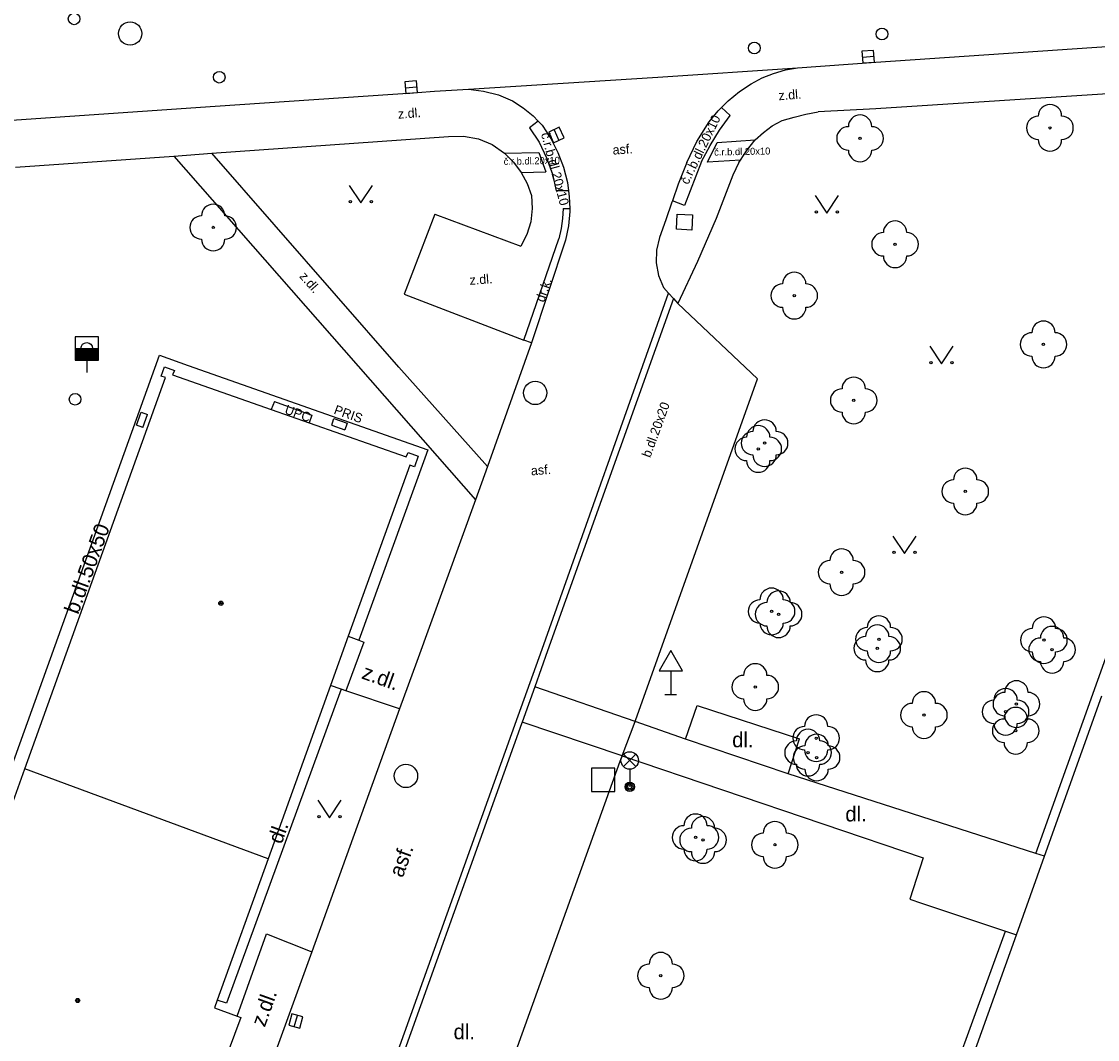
# Model space of a CAD drawing. Extents: x -596024 to -594475, y -1163820 to -1161957.
# Drawn here: x -595838.71 to -595792.59, y -1162134.72 to -1162091.11 of the extents above; entities that cross this region are included whole.
import ezdxf

# ---------------------------------------------------------------- set-up
doc = ezdxf.new("R2010")
doc.units = 0
for name, color, linetype in [('Level 10', 7, 'Continuous'), ('Level 11', 7, 'Continuous'), ('Level 22', 7, 'Continuous'), ('Level 24', 7, 'Continuous'), ('Level 26', 7, 'Continuous'), ('Level 27', 7, 'Continuous'), ('Level 28', 7, 'Continuous'), ('Level 31', 7, 'Continuous'), ('Level 33', 7, 'Continuous'), ('Level 34', 7, 'Continuous'), ('Level 36', 7, 'Continuous'), ('Level 39', 7, 'Continuous'), ('Level 40', 7, 'Continuous'), ('Level 41', 7, 'Continuous'), ('Level 5', 7, 'Continuous')]:
    doc.layers.add(name, color=color, linetype=linetype)

msp = doc.modelspace()

# ---------------------------------------------------------------- linework, layer by layer
at = {"layer": 'Level 10'}
for points in [[(-595802.1, -1162092.84), (-595786.52, -1162091.79)], [(-595807.44, -1162093.77), (-595806.97, -1162093.52), (-595806.48, -1162093.33), (-595805.97, -1162093.18), (-595805.45, -1162093.09)], [(-595805.45, -1162093.09), (-595802.1, -1162092.84)], [(-595821, -1162094.09), (-595820.28, -1162094.04), (-595819.55, -1162094)], [(-595819.55, -1162094), (-595818.9, -1162094.09)], [(-595809.24, -1162095.4), (-595808.85, -1162094.93), (-595808.71, -1162094.79), (-595808.42, -1162094.5), (-595807.94, -1162094.11), (-595807.44, -1162093.77)], [(-595830.4, -1162094.73), (-595821.73, -1162094.15)], [(-595821.73, -1162094.15), (-595821, -1162094.09)], [(-595818.9, -1162094.09), (-595818.27, -1162094.25), (-595817.67, -1162094.5)], [(-595817.67, -1162094.5), (-595817.21, -1162094.8), (-595816.78, -1162095.15)], [(-595839.76, -1162095.37), (-595830.4, -1162094.73)], [(-595816.78, -1162095.15), (-595816.56, -1162095.37), (-595816.39, -1162095.54)], [(-595810.2, -1162097.15), (-595809.76, -1162096.25), (-595809.24, -1162095.4)], [(-595816.39, -1162095.54), (-595816.02, -1162096.11), (-595815.72, -1162096.71), (-595815.48, -1162097.35), (-595815.31, -1162098)], [(-595810.2, -1162097.15), (-595810.56, -1162098.08)], [(-595815.31, -1162098), (-595815.26, -1162098.36), (-595815.23, -1162098.62), (-595815.21, -1162099.11), (-595815.21, -1162099.24), (-595815.27, -1162099.86), (-595815.39, -1162100.47)], [(-595810.56, -1162098.08), (-595810.81, -1162098.79), (-595810.83, -1162098.84), (-595811.09, -1162099.6), (-595811.36, -1162100.36)], [(-595815.39, -1162100.47), (-595816.85, -1162104.87)], [(-595811.36, -1162100.36), (-595811.5, -1162100.9)], [(-595811.5, -1162100.9), (-595811.51, -1162101.45)], [(-595811.51, -1162101.45), (-595811.41, -1162101.99)], [(-595811.41, -1162101.99), (-595811.19, -1162102.5)], [(-595811.19, -1162102.5), (-595810.98, -1162102.74), (-595810.77, -1162102.97), (-595810.58, -1162103.18)], [(-595812.41, -1162121.09), (-595812.4, -1162121.06), (-595807.17, -1162106.42), (-595810.58, -1162103.18)], [(-595816.85, -1162104.87), (-595818.74, -1162110.17), (-595819.25, -1162111.6)], [(-595819.25, -1162111.6), (-595821.76, -1162118.52)], [(-595821.76, -1162118.52), (-595822.5, -1162120.56)], [(-595822.5, -1162120.56), (-595826.27, -1162130.97)], [(-595812.97, -1162122.57), (-595812.41, -1162121.09)], [(-595821.45, -1162146.12), (-595821.43, -1162146.06), (-595819.55, -1162140.87), (-595813.05, -1162122.79), (-595812.97, -1162122.57)], [(-595826.27, -1162130.97), (-595828.26, -1162136.47)]]:
    msp.add_lwpolyline(points, dxfattribs=at)
at = {"layer": 'Level 11'}
for points in [[(-595811.43, -1162093.49), (-595805.45, -1162093.09)], [(-595819.55, -1162094), (-595811.43, -1162093.49)], [(-595786.64, -1162093.84), (-595802.09, -1162094.85)], [(-595808.34, -1162095.13), (-595808.71, -1162094.79)], [(-595806.11, -1162095.35), (-595805.6, -1162095.2), (-595805.09, -1162095.07), (-595804.57, -1162094.98)], [(-595802.09, -1162094.85), (-595804.57, -1162094.98)], [(-595816.56, -1162095.37), (-595816.93, -1162095.66)], [(-595808.8, -1162095.76), (-595808.34, -1162095.13)], [(-595807.27, -1162096.18), (-595806.91, -1162095.86), (-595806.53, -1162095.58), (-595806.11, -1162095.35)], [(-595816.93, -1162095.66), (-595816.52, -1162096.28), (-595816.2, -1162096.94), (-595815.95, -1162097.64), (-595815.79, -1162098.36)], [(-595809.2, -1162096.41), (-595808.8, -1162095.76)], [(-595830.55, -1162096.75), (-595820.4, -1162096.03)], [(-595820.4, -1162096.03), (-595819.76, -1162096.01)], [(-595819.76, -1162096.01), (-595819.12, -1162096.13)], [(-595819.12, -1162096.13), (-595818.53, -1162096.37), (-595818, -1162096.74)], [(-595809.31, -1162097.13), (-595808.89, -1162096.29)], [(-595808.89, -1162096.29), (-595807.27, -1162096.18)], [(-595807.96, -1162097.15), (-595807.89, -1162097.04), (-595807.64, -1162096.65), (-595807.27, -1162096.18)], [(-595832.18, -1162096.87), (-595830.55, -1162096.75)], [(-595822.54, -1162105.92), (-595830.55, -1162096.75)], [(-595818, -1162096.74), (-595816.53, -1162096.71)], [(-595818, -1162096.74), (-595817.62, -1162097.13), (-595817.29, -1162097.57)], [(-595816.53, -1162096.71), (-595816.23, -1162097.55)], [(-595809.56, -1162097.1), (-595809.2, -1162096.41)], [(-595838.97, -1162097.35), (-595832.18, -1162096.87)], [(-595832.18, -1162096.87), (-595819.25, -1162111.6)], [(-595809.56, -1162097.1), (-595810.29, -1162098.99)], [(-595807.89, -1162097.04), (-595809.31, -1162097.13)], [(-595807.96, -1162097.15), (-595808.22, -1162097.69)], [(-595817.29, -1162097.57), (-595816.23, -1162097.55)], [(-595817.29, -1162097.57), (-595817.04, -1162098.05), (-595816.85, -1162098.56)], [(-595808.22, -1162097.69), (-595808.94, -1162099.55), (-595809.73, -1162101.38), (-595810.58, -1162103.18)], [(-595816.85, -1162098.56), (-595816.82, -1162099.12)], [(-595815.26, -1162098.36), (-595815.79, -1162098.36)], [(-595816.82, -1162099.12), (-595816.88, -1162099.69), (-595817.05, -1162100.23), (-595817.31, -1162100.73)], [(-595815.49, -1162099.11), (-595815.52, -1162099.55), (-595815.58, -1162099.98), (-595815.68, -1162100.41)], [(-595815.49, -1162099.11), (-595815.21, -1162099.11)], [(-595810.29, -1162098.99), (-595810.81, -1162098.79)], [(-595820.99, -1162099.36), (-595822.3, -1162102.78)], [(-595820.99, -1162099.36), (-595817.31, -1162100.73)], [(-595817.18, -1162104.76), (-595815.68, -1162100.41)], [(-595795.24, -1162126.75), (-595786.49, -1162102.31), (-595774.9, -1162106.53), (-595777.82, -1162114.66)], [(-595822.3, -1162102.78), (-595817.18, -1162104.76)], [(-595817.42, -1162120.86), (-595816.39, -1162118), (-595810.98, -1162102.74)], [(-595810.77, -1162102.97), (-595816.16, -1162118.07), (-595816.71, -1162119.61)], [(-595816.85, -1162104.87), (-595817.18, -1162104.76)], [(-595841.62, -1162129.92), (-595832.79, -1162105.4), (-595831.56, -1162105.84)], [(-595831.56, -1162105.84), (-595821.29, -1162109.45)], [(-595822.54, -1162105.92), (-595818.74, -1162110.17)], [(-595821.29, -1162109.45), (-595821.42, -1162109.82), (-595824.25, -1162117.61)], [(-595824.7, -1162117.44), (-595824.25, -1162117.61)], [(-595824.03, -1162117.69), (-595824.81, -1162119.78)], [(-595824.25, -1162117.61), (-595824.03, -1162117.69)], [(-595825.01, -1162119.71), (-595829.92, -1162133.17), (-595830.32, -1162133.03)], [(-595825.01, -1162119.71), (-595825.46, -1162119.56)], [(-595824.81, -1162119.78), (-595825.01, -1162119.71)], [(-595822.5, -1162120.56), (-595824.81, -1162119.78)], [(-595816.71, -1162119.61), (-595817.25, -1162121.12)], [(-595812.41, -1162121.09), (-595816.71, -1162119.61)], [(-595810.25, -1162121.85), (-595809.75, -1162120.41), (-595805.37, -1162121.84)], [(-595832.26, -1162162.16), (-595824.05, -1162139.33), (-595817.42, -1162120.86)], [(-595817.28, -1162121.2), (-595823.81, -1162139.42), (-595825.7, -1162144.64)], [(-595817.25, -1162121.12), (-595817.28, -1162121.2)], [(-595812.97, -1162122.57), (-595817.25, -1162121.12)], [(-595810.25, -1162121.85), (-595812.41, -1162121.09)], [(-595805.85, -1162123.34), (-595810.25, -1162121.85)], [(-595805.85, -1162123.34), (-595805.37, -1162121.84)], [(-595812.97, -1162122.57), (-595800.06, -1162126.94), (-595800.64, -1162128.71), (-595800.14, -1162128.88), (-595796.54, -1162130.08)], [(-595795.24, -1162126.75), (-595805.85, -1162123.34)], [(-595794.87, -1162126.87), (-595795.24, -1162126.75)], [(-595829.47, -1162133.72), (-595828.2, -1162130.2), (-595826.27, -1162130.97)], [(-595805.37, -1162154.65), (-595803.59, -1162149.45), (-595796.54, -1162130.08)], [(-595796.54, -1162130.08), (-595796.07, -1162130.24)]]:
    msp.add_lwpolyline(points, dxfattribs=at)
at = {"layer": 'Level 22'}
for centre in [(-595794.63, -1162095.66), (-595802.77, -1162096.11), (-595830.49, -1162099.93), (-595801.27, -1162100.65), (-595805.59, -1162102.85), (-595794.91, -1162104.94), (-595803.04, -1162107.34), (-595806.86, -1162109.17), (-595807.13, -1162109.42), (-595798.26, -1162111.24), (-595803.56, -1162114.7), (-595806.56, -1162116.38), (-595806.26, -1162116.5), (-595801.96, -1162117.57), (-595794.89, -1162117.61), (-595802.03, -1162117.96), (-595794.54, -1162118.02), (-595807.26, -1162119.62), (-595796.07, -1162120.35), (-595800.03, -1162120.82), (-595796.53, -1162120.68), (-595796.1, -1162121.49), (-595804.65, -1162121.81), (-595805, -1162122.43), (-595804.63, -1162122.64), (-595809.82, -1162126.06), (-595809.5, -1162126.17), (-595806.42, -1162126.38), (-595811.31, -1162131.99)]:
    msp.add_circle(centre, 0.05, dxfattribs=at)
for centre, start, end in [((-595794.63, -1162095.16), 0, 180), ((-595802.77, -1162095.61), 0, 180), ((-595795.13, -1162095.66), 90, 270), ((-595794.13, -1162095.66), 270, 90), ((-595803.27, -1162096.11), 90, 270), ((-595802.27, -1162096.11), 270, 90), ((-595794.63, -1162096.16), 180, 0), ((-595802.77, -1162096.61), 180, 0), ((-595830.49, -1162099.43), 0, 180), ((-595830.99, -1162099.93), 90, 270), ((-595829.99, -1162099.93), 270, 90), ((-595801.27, -1162100.15), 0, 180), ((-595830.49, -1162100.43), 180, 0), ((-595801.77, -1162100.65), 90, 270), ((-595800.77, -1162100.65), 270, 90), ((-595801.27, -1162101.15), 180, 0), ((-595805.59, -1162102.35), 0, 180), ((-595806.09, -1162102.85), 90, 270), ((-595805.09, -1162102.85), 270, 90), ((-595805.59, -1162103.35), 180, 0), ((-595794.91, -1162104.44), 0, 180), ((-595795.41, -1162104.94), 90, 270), ((-595794.41, -1162104.94), 270, 90), ((-595794.91, -1162105.44), 180, 0), ((-595803.04, -1162106.84), 0, 180), ((-595803.54, -1162107.34), 90, 270), ((-595802.54, -1162107.34), 270, 90), ((-595803.04, -1162107.84), 180, 0), ((-595806.86, -1162108.67), 0, 180), ((-595807.36, -1162109.17), 90, 270), ((-595807.13, -1162108.92), 0, 180), ((-595806.36, -1162109.17), 270, 90), ((-595807.63, -1162109.42), 90, 270), ((-595806.63, -1162109.42), 270, 90), ((-595806.86, -1162109.67), 180, 0), ((-595807.13, -1162109.92), 180, 0), ((-595798.26, -1162110.74), 0, 180), ((-595798.76, -1162111.24), 90, 270), ((-595797.76, -1162111.24), 270, 90), ((-595798.26, -1162111.74), 180, 0), ((-595803.56, -1162114.2), 0, 180), ((-595804.06, -1162114.7), 90, 270), ((-595803.06, -1162114.7), 270, 90), ((-595803.56, -1162115.2), 180, 0), ((-595806.56, -1162115.88), 0, 180), ((-595806.26, -1162116), 0, 180), ((-595807.06, -1162116.38), 90, 270), ((-595806.76, -1162116.5), 90, 270), ((-595806.06, -1162116.38), 270, 90), ((-595805.76, -1162116.5), 270, 90), ((-595801.96, -1162117.07), 0, 180), ((-595794.89, -1162117.11), 0, 180), ((-595806.56, -1162116.88), 180, 0), ((-595806.26, -1162117), 180, 0), ((-595802.46, -1162117.57), 90, 270), ((-595802.03, -1162117.46), 0, 180), ((-595801.46, -1162117.57), 270, 90), ((-595795.39, -1162117.61), 90, 270), ((-595794.54, -1162117.52), 0, 180), ((-595794.39, -1162117.61), 270, 90), ((-595802.53, -1162117.96), 90, 270), ((-595801.53, -1162117.96), 270, 90), ((-595795.04, -1162118.02), 90, 270), ((-595794.04, -1162118.02), 270, 90), ((-595802.03, -1162118.46), 180, 0), ((-595801.96, -1162118.07), 180, 0), ((-595794.89, -1162118.11), 180, 0), ((-595807.26, -1162119.12), 0, 180), ((-595794.54, -1162118.52), 180, 0), ((-595807.76, -1162119.62), 90, 270), ((-595806.76, -1162119.62), 270, 90), ((-595796.07, -1162119.85), 0, 180), ((-595800.03, -1162120.32), 0, 180), ((-595796.57, -1162120.35), 90, 270), ((-595796.53, -1162120.18), 0, 180), ((-595795.57, -1162120.35), 270, 90), ((-595807.26, -1162120.12), 180, 0), ((-595800.53, -1162120.82), 90, 270), ((-595799.53, -1162120.82), 270, 90), ((-595797.03, -1162120.68), 90, 270), ((-595796.03, -1162120.68), 270, 90), ((-595804.65, -1162121.31), 0, 180), ((-595796.1, -1162120.99), 0, 180), ((-595796.6, -1162121.49), 90, 270), ((-595796.53, -1162121.18), 180, 0), ((-595796.07, -1162120.85), 180, 0), ((-595795.6, -1162121.49), 270, 90), ((-595805.15, -1162121.81), 90, 270), ((-595805, -1162121.93), 0, 180), ((-595804.63, -1162122.14), 0, 180), ((-595804.15, -1162121.81), 270, 90), ((-595800.03, -1162121.32), 180, 0), ((-595805.5, -1162122.43), 90, 270), ((-595805.13, -1162122.64), 90, 270), ((-595804.5, -1162122.43), 270, 90), ((-595804.13, -1162122.64), 270, 90), ((-595796.1, -1162121.99), 180, 0), ((-595804.65, -1162122.31), 180, 0), ((-595805, -1162122.93), 180, 0), ((-595804.63, -1162123.14), 180, 0), ((-595809.82, -1162125.56), 0, 180), ((-595809.5, -1162125.67), 0, 180), ((-595806.42, -1162125.88), 0, 180), ((-595810.32, -1162126.06), 90, 270), ((-595810, -1162126.17), 90, 270), ((-595809.32, -1162126.06), 270, 90), ((-595809, -1162126.17), 270, 90), ((-595806.92, -1162126.38), 90, 270), ((-595805.92, -1162126.38), 270, 90), ((-595809.82, -1162126.56), 180, 0), ((-595809.5, -1162126.67), 180, 0), ((-595806.42, -1162126.88), 180, 0), ((-595811.31, -1162131.49), 0, 180), ((-595811.81, -1162131.99), 90, 270), ((-595810.81, -1162131.99), 270, 90), ((-595811.31, -1162132.49), 180, 0)]:
    msp.add_arc(centre, 0.5, start, end, dxfattribs=at)
at = {"layer": 'Level 24'}
for points in [[(-595827.87, -1162107.38), (-595828, -1162107.73)], [(-595827.87, -1162107.38), (-595826.27, -1162107.97)], [(-595833.5, -1162108.5), (-595833.78, -1162108.4), (-595833.58, -1162107.84), (-595833.3, -1162107.94)], [(-595833.5, -1162108.5), (-595833.3, -1162107.94)], [(-595826.27, -1162107.97), (-595826.38, -1162108.3)], [(-595825.41, -1162108.4), (-595825.33, -1162108.16)], [(-595825.33, -1162108.16), (-595825.32, -1162108.12), (-595824.75, -1162108.32), (-595824.76, -1162108.36)], [(-595824.76, -1162108.36), (-595824.85, -1162108.6)], [(-595825.41, -1162108.4), (-595824.85, -1162108.6)]]:
    msp.add_lwpolyline(points, dxfattribs=at)
at = {"layer": 'Level 26'}
for points in [[(-595810.64, -1162100), (-595810.61, -1162099.36)], [(-595810.61, -1162099.36), (-595809.95, -1162099.39)], [(-595809.95, -1162099.39), (-595809.98, -1162100.05)], [(-595809.98, -1162100.05), (-595810.64, -1162100)]]:
    msp.add_lwpolyline(points, dxfattribs=at)
msp.add_lwpolyline([(-595814.28, -1162124.1), (-595813.28, -1162124.1), (-595813.28, -1162123.1), (-595814.28, -1162123.1)], close=True, dxfattribs=at)
at = {"layer": 'Level 27'}
for p, q in [((-595802.669, -1162092.629), (-595802.171, -1162092.591)), ((-595822.259, -1162093.939), (-595821.761, -1162093.901)), ((-595815.885, -1162095.743), (-595815.675, -1162096.197)), ((-595827.015, -1162134.171), (-595826.885, -1162133.689))]:
    msp.add_line(p, q, dxfattribs=at)
for points in [[(-595802.65, -1162092.878), (-595802.152, -1162092.84), (-595802.19, -1162092.342), (-595802.688, -1162092.38)], [(-595822.24, -1162094.188), (-595821.742, -1162094.15), (-595821.78, -1162093.652), (-595822.278, -1162093.69)], [(-595816.112, -1162095.848), (-595815.902, -1162096.302), (-595815.448, -1162096.092), (-595815.658, -1162095.638)], [(-595826.774, -1162134.236), (-595826.644, -1162133.754), (-595827.126, -1162133.624), (-595827.256, -1162134.106)]]:
    msp.add_lwpolyline(points, close=True, dxfattribs=at)
for centre in [(-595834.05, -1162091.62), (-595816.69, -1162107.02), (-595822.23, -1162123.43)]:
    msp.add_circle(centre, 0.5, dxfattribs=at)
at = {"layer": 'Level 28'}
for p, q in [((-595836.41, -1162105.11), (-595835.41, -1162105.11)), ((-595836.41, -1162105.16), (-595835.41, -1162105.16)), ((-595836.41, -1162105.21), (-595835.41, -1162105.21)), ((-595836.41, -1162105.26), (-595835.41, -1162105.26)), ((-595836.41, -1162105.31), (-595835.41, -1162105.31)), ((-595836.41, -1162105.36), (-595835.41, -1162105.36)), ((-595836.41, -1162105.41), (-595835.41, -1162105.41)), ((-595836.41, -1162105.46), (-595835.41, -1162105.46)), ((-595836.41, -1162105.51), (-595835.41, -1162105.51)), ((-595836.41, -1162105.56), (-595835.41, -1162105.56)), ((-595835.91, -1162105.61), (-595835.91, -1162106.14))]:
    msp.add_line(p, q, dxfattribs=at)
msp.add_lwpolyline([(-595836.41, -1162105.61), (-595835.41, -1162105.61), (-595835.41, -1162104.61), (-595836.41, -1162104.61)], close=True, dxfattribs=at)
msp.add_circle((-595836.45, -1162090.99), 0.25, dxfattribs=at)
at = {"layer": 'Level 31'}
for centre in [(-595801.83, -1162091.64), (-595807.3, -1162092.24), (-595830.23, -1162093.49), (-595835.91, -1162105.11), (-595836.41, -1162107.29)]:
    msp.add_circle(centre, 0.25, dxfattribs=at)
at = {"layer": 'Level 33'}
for p, q in [((-595812.905, -1162123.03), (-595812.375, -1162122.5)), ((-595812.905, -1162122.5), (-595812.375, -1162123.03)), ((-595812.64, -1162123.14), (-595812.64, -1162123.89))]:
    msp.add_line(p, q, dxfattribs=at)
for centre, radius in [((-595812.64, -1162122.765), 0.375), ((-595812.64, -1162123.89), 0.2), ((-595812.64, -1162123.89), 0.145), ((-595812.64, -1162123.89), 0.0876)]:
    msp.add_circle(centre, radius, dxfattribs=at)
at = {"layer": 'Level 34'}
for p, q in [((-595810.88, -1162118.922), (-595810.88, -1162119.94)), ((-595811.13, -1162119.94), (-595810.63, -1162119.94))]:
    msp.add_line(p, q, dxfattribs=at)
msp.add_lwpolyline([(-595811.38, -1162118.922), (-595810.38, -1162118.922), (-595810.88, -1162118.056)], close=True, dxfattribs=at)
at = {"layer": 'Level 36'}
for points in [[(-595824.66, -1162098.13), (-595824.16, -1162098.88), (-595823.66, -1162098.13)], [(-595804.69, -1162098.56), (-595804.19, -1162099.31), (-595803.69, -1162098.56)], [(-595799.78, -1162105.02), (-595799.28, -1162105.77), (-595798.78, -1162105.02)], [(-595801.36, -1162113.15), (-595800.86, -1162113.9), (-595800.36, -1162113.15)], [(-595826, -1162124.47), (-595825.5, -1162125.22), (-595825, -1162124.47)]]:
    msp.add_lwpolyline(points, dxfattribs=at)
for centre in [(-595824.61, -1162098.83), (-595823.711, -1162098.83), (-595804.64, -1162099.26), (-595803.741, -1162099.26), (-595799.73, -1162105.72), (-595798.831, -1162105.72), (-595801.31, -1162113.85), (-595800.411, -1162113.85), (-595825.95, -1162125.17), (-595825.051, -1162125.17)]:
    msp.add_circle(centre, 0.05, dxfattribs=at)
at = {"layer": 'Level 39'}
for centre, radius in [((-595830.16, -1162116.03), 0.09), ((-595830.16, -1162116.03), 0.0398), ((-595836.3, -1162133.05), 0.09), ((-595836.3, -1162133.05), 0.0398)]:
    msp.add_circle(centre, radius, dxfattribs=at)
at = {"layer": 'Level 5'}
for points in [[(-595832.72, -1162106.3), (-595832.58, -1162105.9)], [(-595832.58, -1162105.9), (-595832.15, -1162106.05)], [(-595832.15, -1162106.05), (-595832.23, -1162106.24)], [(-595838.56, -1162123.13), (-595832.53, -1162106.36)], [(-595832.53, -1162106.36), (-595832.72, -1162106.3)], [(-595832.23, -1162106.24), (-595828, -1162107.73), (-595826.38, -1162108.3), (-595822.22, -1162109.76)], [(-595822.22, -1162109.76), (-595822.14, -1162109.57)], [(-595822.14, -1162109.57), (-595821.7, -1162109.73)], [(-595821.7, -1162109.73), (-595821.87, -1162110.19)], [(-595822.06, -1162110.12), (-595824.7, -1162117.44)], [(-595821.87, -1162110.19), (-595822.06, -1162110.12)], [(-595824.7, -1162117.44), (-595825.46, -1162119.56)], [(-595825.46, -1162119.56), (-595828.14, -1162126.98)], [(-595794.87, -1162126.87), (-595792.41, -1162120)], [(-595841.07, -1162130.12), (-595838.56, -1162123.13)], [(-595828.14, -1162126.98), (-595838.56, -1162123.13)], [(-595828.14, -1162126.98), (-595830.32, -1162133.03)], [(-595796.07, -1162130.24), (-595794.87, -1162126.87)], [(-595798.49, -1162137), (-595796.07, -1162130.24)], [(-595830.32, -1162133.03), (-595830.44, -1162133.36)], [(-595830.44, -1162133.36), (-595829.47, -1162133.72)], [(-595829.47, -1162133.72), (-595829.31, -1162133.78)], [(-595829.31, -1162133.78), (-595830.08, -1162135.85)]]:
    msp.add_lwpolyline(points, dxfattribs=at)

# ---------------------------------------------------------------- texts
at = {"layer": 'Level 40'}
for s, height, rotation, p in [('z.dl.', 0.4, 4.2125, (-595806.25, -1162094.48)), ('z.dl.', 0.4, 4.2125, (-595822.56, -1162095.27)), ('č.r.b.dl.20x10', 0.39999, 64, (-595810.14, -1162098.12)), ('č.r.b.dl.20x10', 0.39999, 285, (-595816.45, -1162095.92)), ('asf.', 0.4, 4.2125, (-595813.36, -1162096.81)), ('č.r.b.dl.20x10', 0.3, 1.1853, (-595809.02, -1162096.85)), ('č.r.b.dl.20x10', 0.3, 1.1853, (-595818.04, -1162097.25)), ('z.dl.', 0.4, 311.0824, (-595826.82, -1162102.04)), ('z.dl.', 0.4, 4.2125, (-595819.49, -1162102.39)), ('dr.k.', 0.4, 71, (-595816.31, -1162103.16)), ('b.dl.20x20', 0.4, 70, (-595811.76, -1162109.82)), ('asf.', 0.4, 4.2125, (-595816.86, -1162110.55)), ('b.dl.50x50', 0.65, 70, (-595836.28, -1162116.54)), ('z.dl.', 0.65, 340.2419, (-595824.17, -1162119.24)), ('dl.', 0.65, 70.17, (-595827.56, -1162126.38)), ('asf.', 0.65, 70, (-595822.37, -1162127.82)), ('z.dl.', 0.65, 70.22, (-595828.28, -1162134.22))]:
    msp.add_text(s, height=height, rotation=rotation, dxfattribs=at).set_placement(p)
for p in [(-595808.25, -1162122.2), (-595803.4, -1162125.38), (-595820.19, -1162134.71)]:
    msp.add_text('dl.', height=0.65, dxfattribs=at).set_placement(p)
at = {"layer": 'Level 41'}
for s, rotation, p in [('UPC', 340, (-595827.46, -1162107.89)), ('PRIS', 340.3785, (-595825.35, -1162107.9))]:
    msp.add_text(s, height=0.4, rotation=rotation, dxfattribs=at).set_placement(p)

doc.saveas('drawing.dxf')
